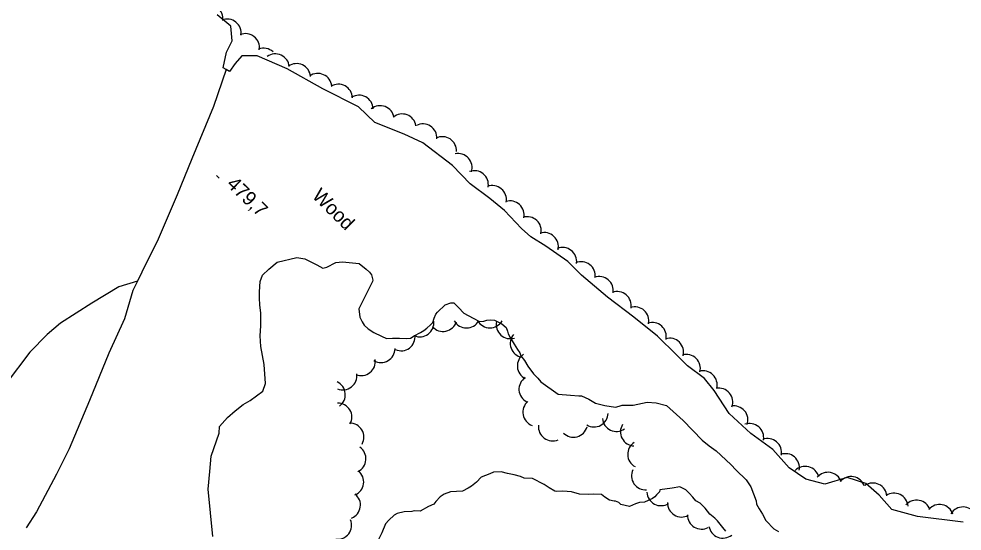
# Model space of a CAD drawing. Extents: x 642515 to 647219, y 6080136 to 6084356.
# Drawn here: x 643457.3 to 643658.8, y 6082232 to 6082341.5 of the extents above; entities that cross this region are included whole.
import ezdxf

# ---------------------------------------------------------------- set-up
doc = ezdxf.new("R2010")
doc.units = 0
for name, color, linetype in [('Level 1', 7, 'Continuous'), ('Level 2', 7, 'Continuous'), ('Level 3', 7, 'Continuous'), ('Level 4', 7, 'Continuous'), ('Level 44', 7, 'Continuous')]:
    doc.layers.add(name, color=color, linetype=linetype)

msp = doc.modelspace()

# ---------------------------------------------------------------- linework, layer by layer
at = {"layer": 'Level 1'}
for points in [[(643498.75, 6082230.92), (643497.72, 6082241.02), (643498.08, 6082244.82), (643498.4, 6082248.06), (643500.08, 6082252.99), (643500.17, 6082254.44), (643501.85, 6082256.31), (643503.48, 6082257.76), (643505.19, 6082259.14), (643506.69, 6082259.95), (643509.42, 6082261.94), (643509.98, 6082263.59), (643509.68, 6082267.68), (643508.95, 6082271.48), (643508.83, 6082273.81), (643508.96, 6082275.91), (643508.94, 6082278.61), (643508.76, 6082280.38), (643508.68, 6082281.83), (643508.69, 6082283.2), (643508.82, 6082285.38), (643509.32, 6082286.7), (643510.67, 6082288.02), (643512.45, 6082289.49), (643516.66, 6082290.48), (643518.34, 6082290.2), (643520.93, 6082288.96), (643522.22, 6082288.26), (643523.1, 6082288.47), (643524.96, 6082289.42), (643526.42, 6082289.57), (643530.01, 6082289.2), (643531.49, 6082288.02), (643532.17, 6082287.41), (643532.61, 6082286.79)], [(643532.61, 6082286.79), (643532.88, 6082285.64), (643532.85, 6082285.35), (643529.87, 6082279.51), (643530.13, 6082277.75), (643530.63, 6082276.76), (643531.07, 6082276.06), (643531.92, 6082275.3), (643533.14, 6082274.52), (643534.73, 6082273.71), (643535.81, 6082273.2), (643537.06, 6082273.31), (643538.57, 6082273.27), (643540.15, 6082273.23), (643540.92, 6082273.31), (643541.74, 6082273.8), (643543.09, 6082274.51), (643543.76, 6082274.91), (643544.42, 6082275.39), (643545.23, 6082276.12), (643545.69, 6082276.63), (643545.97, 6082277.53), (643546.33, 6082278.43), (643546.71, 6082278.86), (643548.33, 6082280.39), (643549.57, 6082280.82), (643550.18, 6082280.81), (643551.16, 6082279.86), (643552.33, 6082278.59), (643554.33, 6082277.56), (643555.67, 6082276.83), (643556.6, 6082276.91), (643557.27, 6082277.15), (643557.92, 6082277.19), (643558.86, 6082277.11), (643560.44, 6082276.31), (643561.37, 6082275.55), (643561.66, 6082274.76), (643561.77, 6082274.2), (643562.22, 6082273.42), (643563.1, 6082272.01), (643563.81, 6082270.84), (643564.26, 6082270.14), (643564.53, 6082269.51), (643565.27, 6082268.54), (643565.99, 6082267.29), (643567.21, 6082265.66), (643568.11, 6082264.7), (643568.76, 6082263.96), (643572.51, 6082261.3), (643575.08, 6082261.07), (643576.91, 6082260.96), (643577.48, 6082260.99)], [(643577.48, 6082260.99), (643579.02, 6082260.23), (643580.48, 6082259.38), (643582.46, 6082258.92), (643584.75, 6082258.55), (643585.47, 6082258.75), (643586.11, 6082258.95), (643588.5, 6082258.95), (643591.51, 6082259.63), (643593.38, 6082259.49), (643595.6, 6082258.88), (643599.18, 6082255.68), (643603.21, 6082251.46), (643604.73, 6082250.25), (643606.25, 6082249.2), (643609.32, 6082246.3), (643610.52, 6082245.08), (643612.65, 6082243.01), (643613.62, 6082241.53), (643614.75, 6082238.53), (643614.87, 6082237.81), (643615.41, 6082236.79), (643616.12, 6082235.7), (643616.61, 6082234.72), (643616.75, 6082234.37), (643617.31, 6082233.79), (643618.12, 6082232.99), (643618.51, 6082232.57), (643619.51, 6082231.97)]]:
    msp.add_lwpolyline(points, dxfattribs=at)
at = {"layer": 'Level 2'}
for points in [[(643598.43, 6082241.48), (643596.83, 6082241.24), (643594.18, 6082240.86), (643594.12, 6082240.45), (643593.5, 6082239.78), (643593.12, 6082239.35), (643592.65, 6082239.01), (643590.91, 6082238.27), (643589.86, 6082238.14), (643588.99, 6082237.85), (643587.72, 6082237.3), (643586.82, 6082237.5), (643585.83, 6082237.77), (643585.41, 6082238.15), (643584.75, 6082238.43), (643584.42, 6082238.42), (643583.44, 6082238.69), (643582.43, 6082239.28), (643581.75, 6082239.89), (643579.97, 6082239.95), (643579, 6082239.9), (643577.05, 6082239.96), (643575.33, 6082240.43), (643573.46, 6082240.58), (643572.17, 6082240.51), (643571.76, 6082240.57), (643570.58, 6082241.31), (643569.5, 6082241.98), (643567, 6082243.29), (643565.21, 6082243.36), (643564.46, 6082243.72), (643563.07, 6082244.05), (643561.68, 6082244.38), (643560.28, 6082244.71), (643558.67, 6082244.63), (643557.87, 6082244.26), (643556.05, 6082243.61), (643555.05, 6082242.51), (643553.96, 6082241.65), (643553.26, 6082241.21), (643552.08, 6082240.58), (643550.78, 6082240.51), (643549.49, 6082240.45), (643548.14, 6082239.97), (643547.28, 6082239.36), (643546.36, 6082238.35), (643545.9, 6082237.84), (643544.8, 6082237.3), (643542.99, 6082236.32), (643541.69, 6082236.42), (643541.21, 6082236.23), (643539.59, 6082236.15)], [(643608.32, 6082232.03), (643607.63, 6082232.8), (643606.5, 6082234.27), (643605.91, 6082234.8), (643604.89, 6082235.71), (643603.85, 6082236.94), (643602.83, 6082238.01), (643601.91, 6082238.53), (643601.22, 6082239.3), (643600.45, 6082240.14), (643599.76, 6082240.91), (643598.43, 6082241.48)], [(643539.59, 6082236.15), (643538.07, 6082235.83), (643537.44, 6082235.47), (643536.29, 6082234.36), (643535.6, 6082233.6), (643534.81, 6082231.71), (643534.08, 6082230.23), (643533.42, 6082228.83), (643532.75, 6082227.74), (643532.16, 6082226.75), (643531.96, 6082225.85), (643531.7, 6082225.26)]]:
    msp.add_lwpolyline(points, dxfattribs=at)
at = {"layer": 'Level 3'}
msp.add_line((643499.48, 6082308.02), (643500.05, 6082307.46), dxfattribs=at)
at = {"layer": 'Level 4'}
for points in [[(643600.1, 6082267.35), (643597.76, 6082269.75), (643593.7, 6082273.7), (643588.66, 6082277.77), (643583.03, 6082282.04), (643577.47, 6082286.73), (643574.52, 6082289.68), (643569.85, 6082292.94), (643566.64, 6082294.9), (643564.66, 6082296.67), (643561.01, 6082300.57), (643557.85, 6082303.09), (643553.68, 6082306.22), (643549.94, 6082310.19), (643543.55, 6082315.01), (643539.61, 6082316.84), (643533.34, 6082319.37), (643529.8, 6082322.7), (643522.24, 6082326.56), (643514.57, 6082330.81), (643508.21, 6082333.59), (643504.94, 6082333.58), (643503.48, 6082331.95), (643502.28, 6082330.26), (643501.57, 6082330.65), (643500.93, 6082331), (643501.63, 6082334.39), (643502.88, 6082336.82), (643502.54, 6082339.91), (643499.62, 6082342.37)], [(643501.57, 6082330.65), (643498.88, 6082322.79), (643494.27, 6082311.57), (643491.08, 6082303.93), (643487.02, 6082294.46), (643483.59, 6082287.35), (643482.61, 6082285.44), (643481.61, 6082283.49), (643479.89, 6082277.41), (643476.48, 6082270.06), (643472.38, 6082259.94), (643468.01, 6082249.61), (643465.35, 6082244.21), (643461.09, 6082236.17), (643458.88, 6082232.76)], [(643482.61, 6082285.44), (643478.65, 6082284.21), (643472.86, 6082280.77), (643466.22, 6082276.48), (643463.35, 6082274.07), (643459.65, 6082270.29), (643454.58, 6082263.59), (643449.79, 6082256.33), (643446.96, 6082250.24), (643444.38, 6082246.32), (643438.04, 6082236.29), (643436.22, 6082233.92), (643434.63, 6082231.88), (643433.91, 6082229.91), (643433.38, 6082227.81), (643432.93, 6082225.96)], [(643658.98, 6082233.96), (643649.21, 6082235.16), (643643.75, 6082236.67), (643641.05, 6082239.71), (643638.21, 6082242.25), (643634.23, 6082243.51), (643629.42, 6082242.12), (643625.36, 6082243.14), (643621.8, 6082245.56), (643618.32, 6082249.46), (643613.64, 6082252.88), (643608.99, 6082257.21), (643605.78, 6082262.1), (643603.76, 6082264.68), (643600.1, 6082267.35)]]:
    msp.add_lwpolyline(points, dxfattribs=at)
at = {"layer": 'Level 44'}
for centre, start, end in [((643497.87, 6082341.58), 351.3819, 111.3599), ((643501.78, 6082338.46), 351.3819, 111.3599), ((643505.68, 6082335.34), 351.3819, 111.3599), ((643509.59, 6082332.21), 48.0194, 111.3599), ((643512.06, 6082331.02), 5.3116, 125.2896), ((643516.6, 6082328.93), 5.3116, 125.2896), ((643521.14, 6082326.84), 5.3116, 125.2896), ((643525.55, 6082324.52), 1.9714, 121.9493), ((643529.96, 6082322.17), 1.9714, 121.9493), ((643534.47, 6082319.94), 9.3921, 129.3701), ((643539.15, 6082318.18), 9.3921, 129.3701), ((643543.57, 6082316.05), 356.8839, 116.8618), ((643547.76, 6082313.32), 356.8839, 116.8618), ((643551.1, 6082309.71), 342.4309, 102.4089), ((643554.57, 6082306.06), 350.3277, 110.3057), ((643558.42, 6082302.87), 350.3277, 110.3057), ((643562.2, 6082299.62), 347.218, 107.1959), ((643565.87, 6082296.22), 347.218, 107.1959), ((643569.54, 6082292.83), 347.218, 107.1959), ((643573.43, 6082289.65), 352.3775, 112.3555), ((643577.39, 6082286.6), 352.3775, 112.3555), ((643581.25, 6082283.45), 350.0239, 110.0018), ((643585.08, 6082280.23), 350.0239, 110.0018), ((643588.85, 6082276.96), 348.1686, 108.1465), ((643542.93, 6082276.56), 246.666, 6.6439), ((643547.9, 6082277.72), 221.5587, 341.5366), ((643552.89, 6082278.46), 210.164, 330.142), ((643557.89, 6082278.48), 210.164, 330.142), ((643562.23, 6082276.17), 167.7051, 287.6831), ((643592.58, 6082273.63), 348.1686, 108.1465), ((643538.92, 6082273.58), 246.666, 6.6439), ((643565.23, 6082272.17), 140.1547, 260.1327), ((643596.27, 6082270.27), 345.8089, 105.7868), ((643534.64, 6082271.07), 239.9953, 359.9732), ((643530.44, 6082268.3), 247.7513, 7.7292), ((643566.75, 6082267.34), 124.0386, 244.0165), ((643599.85, 6082266.79), 345.8089, 105.7868), ((643603.44, 6082263.3), 345.8089, 105.7868), ((643526.49, 6082265.24), 247.7513, 7.7292), ((643567.1, 6082262.36), 124.0386, 244.0165), ((643524.02, 6082261.21), 305.0602, 65.0381), ((643606.76, 6082259.61), 340.4866, 100.4645), ((643525.42, 6082256.4), 330.9737, 90.9517), ((643567.94, 6082257.47), 130.764, 250.742), ((643610.01, 6082255.81), 340.4866, 100.4645), ((643580.15, 6082257.31), 238.1903, 358.1682), ((643527.99, 6082252.12), 330.9737, 90.9517), ((643571.27, 6082254.33), 173.761, 293.7389), ((643575.75, 6082255.12), 224.9381, 344.9161), ((643584.92, 6082256.35), 185.0599, 305.0378), ((643588.78, 6082253.26), 147.7853, 267.7633), ((643613.37, 6082252.05), 349.8086, 109.7866), ((643590.32, 6082248.48), 122.2631, 242.241), ((643617.19, 6082248.82), 349.8086, 109.7866), ((643528.43, 6082247.52), 295.2256, 55.2036), ((643621.01, 6082245.6), 349.8086, 109.7866), ((643527.95, 6082242.56), 291.9777, 51.9557), ((643591.14, 6082243.87), 154.2748, 274.2528), ((643625.24, 6082242.88), 15.1975, 135.1754), ((643630.1, 6082241.62), 19.4227, 139.4006), ((643635.01, 6082240.7), 19.4227, 139.4006), ((643639.7, 6082239.33), 4.4239, 124.4019), ((643594.43, 6082240.49), 182.5469, 302.5249), ((643644.21, 6082237.17), 4.4239, 124.4019), ((643527.25, 6082237.61), 291.9777, 51.9557), ((643598.83, 6082238.07), 178.7666, 298.7446), ((643649.02, 6082235.68), 18.963, 138.941), ((643653.93, 6082234.73), 18.963, 138.941), ((643658.94, 6082234.22), 28.8778, 148.8557), ((643525.37, 6082233.32), 262.6755, 22.6535), ((643603.1, 6082235.48), 178.7666, 298.7446), ((643607.64, 6082233.55), 189.1497, 309.1277)]:
    msp.add_arc(centre, 3, start, end, dxfattribs=at)

# ---------------------------------------------------------------- texts
at = {"layer": 'Level 3'}
msp.add_text('479,7', height=3, rotation=315.59, dxfattribs=at).set_placement((643501.51, 6082305.97))
at = {"layer": 'Level 44'}
msp.add_text('Wood', height=3, rotation=315.1749, dxfattribs=at).set_placement((643519.74, 6082303.48))

doc.saveas('drawing.dxf')
